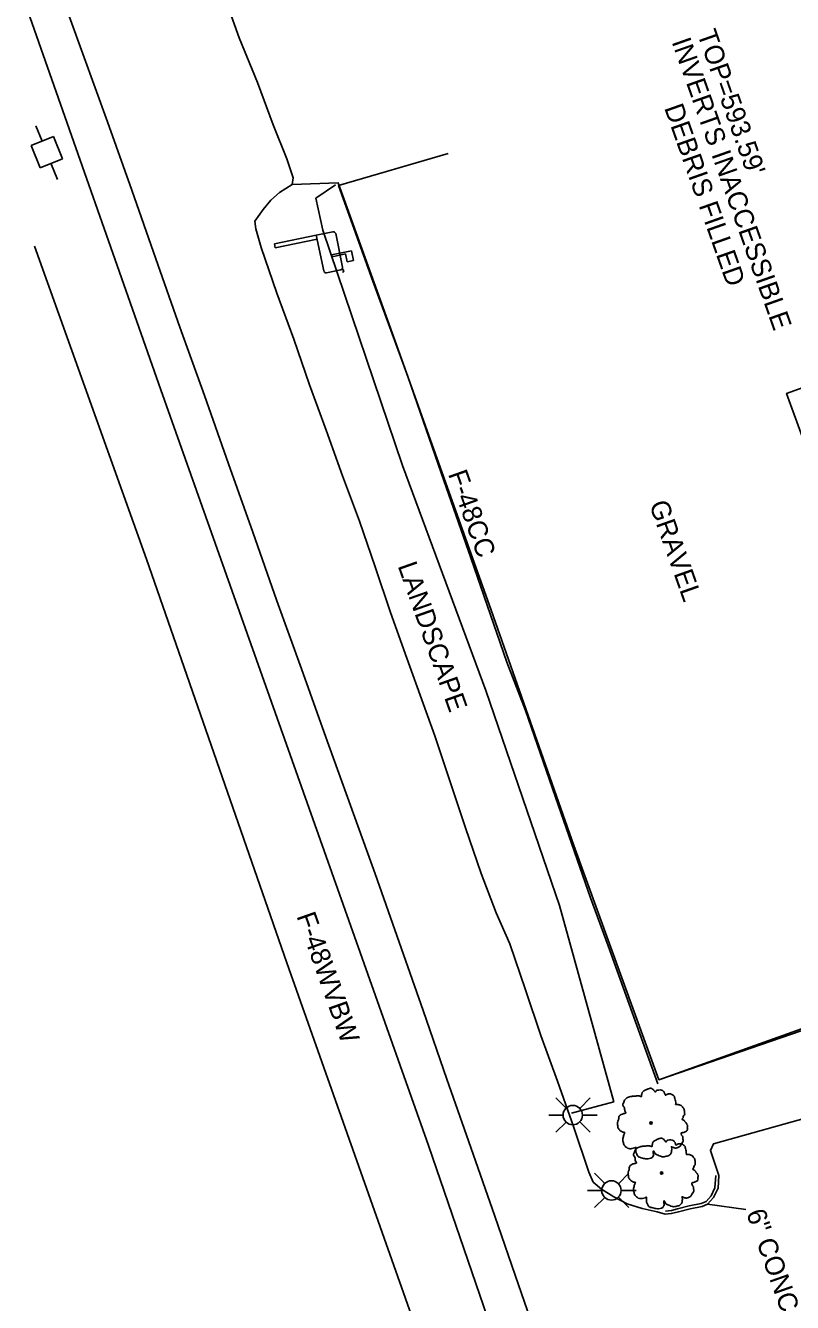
# Model space of a CAD drawing. Extents: x 2004847 to 2009016, y 1134161 to 1140101.
# Drawn here: x 2005760.9 to 2005919.4, y 1137809.1 to 1138073 of the extents above; entities that cross this region are included whole.
import ezdxf

# ---------------------------------------------------------------- set-up
doc = ezdxf.new("R2010")
doc.units = 0
for name, color, linetype in [('RD_EX_BldgApp', 7, 'Continuous'), ('RD_EX_Conc', 7, 'Continuous'), ('RD_EX_Curb', 7, 'Continuous'), ('RD_EX_DR_Inlet_txCode', 7, 'Continuous'), ('RD_EX_Driveway', 7, 'Continuous'), ('RD_EX_Fence_ChLk', 7, 'Continuous'), ('RD_EX_Fence_Other', 7, 'Continuous'), ('RD_EX_H2O', 7, 'Continuous'), ('RD_EX_Road', 7, 'Continuous'), ('RD_EX_UT', 7, 'Continuous'), ('RD_EX_VEG', 7, 'Continuous'), ('RD_Sketch3', 7, 'Continuous')]:
    doc.layers.add(name, color=color, linetype=linetype)

msp = doc.modelspace()

# ---------------------------------------------------------------- linework, layer by layer
at = {"layer": 'RD_EX_BldgApp'}
for p, q in [((2005820.98, 1138029.68), (2005812.34, 1138027.88)), ((2005821.15, 1138028.86), (2005812.52, 1138027.06)), ((2005820.98, 1138029.68), (2005824.4, 1138030.4)), ((2005822.53, 1138022.28), (2005820.98, 1138029.68)), ((2005825, 1138030.01), (2005826.44, 1138023.1)), ((2005812.34, 1138027.88), (2005812.52, 1138027.06)), ((2005824.17, 1138025.61), (2005828.27, 1138026.47)), ((2005827.03, 1138025.82), (2005824.24, 1138025.23)), ((2005827.37, 1138024.18), (2005827.03, 1138025.82)), ((2005828.27, 1138026.47), (2005828.69, 1138024.45)), ((2005824.24, 1138025.23), (2005824.17, 1138025.61)), ((2005828.69, 1138024.45), (2005827.37, 1138024.18)), ((2005826.06, 1138022.5), (2005823.12, 1138021.89)), ((2005826.06, 1138022.5), (2005826.55, 1138022.61)), ((2005826.65, 1138022.12), (2005826.4, 1138022.07)), ((2005826.55, 1138022.61), (2005826.65, 1138022.12))]:
    msp.add_line(p, q, dxfattribs=at)
for centre, start, end in [((2005824.51, 1138029.91), 11.8161, 101.8161), ((2005825.95, 1138022.99), 281.8161, 11.8161), ((2005823.02, 1138022.38), 191.8161, 281.8161)]:
    msp.add_arc(centre, 0.5, start, end, dxfattribs=at)
at = {"layer": 'RD_EX_Conc'}
msp.add_lwpolyline([(2005941.59, 1138005.45), (2005918.14, 1137996.98), (2005926.17, 1137974.82), (2005935.68, 1137948.29), (2005958.76, 1137956.49)], dxfattribs=at)
at = {"layer": 'RD_EX_Curb'}
msp.add_lwpolyline([(2005893.12, 1137827.94), (2005894.36, 1137828.08), (2005895.58, 1137828.42), (2005898.01, 1137829.02), (2005900.47, 1137829.52), (2005901.5, 1137829.96), (2005902.56, 1137831.12), (2005903.34, 1137832.78), (2005903.5, 1137835.31)], dxfattribs=at)
at = {"layer": 'RD_EX_Driveway'}
for points in [[(2005815.99, 1138040.13), (2005825.52, 1138040.47), (2005837.88, 1138006.03), (2005857.1, 1137952.16), (2005874.22, 1137903.5), (2005891.77, 1137855.11), (2005986.48, 1137889)], [(2005997.96, 1137668.69), (2006018.65, 1137676.08), (2006013.67, 1137693.26), (2006005.71, 1137717.84), (2005999.91, 1137735.42), (2005995.3, 1137734.08), (2005983.83, 1137768.51), (2005981.06, 1137767.66), (2005972.88, 1137791.8), (2005962.1, 1137823.49), (2005960.59, 1137827.89), (2005951.84, 1137853.56), (2005923.98, 1137847.71), (2005903.06, 1137841.85), (2005902.41, 1137840.45), (2005904.16, 1137835.33)]]:
    msp.add_lwpolyline(points, dxfattribs=at)
at = {"layer": 'RD_EX_Fence_ChLk'}
msp.add_line((2005987.43, 1137888), (2005891.77, 1137855.11), dxfattribs=at)
msp.add_lwpolyline([(2005891.52, 1137854.25), (2005881.26, 1137882.76), (2005877.67, 1137892.73), (2005870.98, 1137911.93), (2005864.18, 1137931.46), (2005860.37, 1137941.41), (2005852.89, 1137962.99), (2005846.79, 1137980.59), (2005839.91, 1138000.44), (2005832.69, 1138020.16), (2005825.6, 1138039.95), (2005848.25, 1138046.55)], dxfattribs=at)
at = {"layer": 'RD_EX_Fence_Other'}
msp.add_lwpolyline([(2005949.11, 1137501.97), (2005933.7, 1137544.22), (2005901.74, 1137633.37), (2005871.92, 1137717.16), (2005844.24, 1137796.25), (2005814.93, 1137879.26), (2005785.94, 1137962.71), (2005762.81, 1138027.41)], dxfattribs=at)
at = {"layer": 'RD_EX_H2O'}
msp.add_lwpolyline([(2005471.87, 1138887.95), (2005497.78, 1138815.38), (2005524.51, 1138742.04), (2005550.26, 1138669.15), (2005576.78, 1138597.72), (2005601.39, 1138524.1), (2005626.92, 1138450.25), (2005654.19, 1138374.96), (2005680.69, 1138302.53), (2005706.44, 1138229.22), (2005734.3, 1138151.24), (2005761.38, 1138075.97), (2005788.89, 1137997.69), (2005816.8, 1137918.93), (2005844.2, 1137841.48), (2005870.19, 1137765.6), (2005896.66, 1137690.53), (2005920.78, 1137615.18), (2005947.05, 1137540.88)], dxfattribs=at)
at = {"layer": 'RD_EX_Road'}
for points in [[(2005767.66, 1138081.3), (2005772.76, 1138067.2), (2005777.84, 1138053.09), (2005782.88, 1138038.97), (2005787.83, 1138024.81), (2005792.83, 1138010.68), (2005797.88, 1137996.56), (2005802.87, 1137982.42), (2005807.87, 1137968.28), (2005812.81, 1137954.12), (2005817.97, 1137940.03), (2005822.99, 1137925.91), (2005828.09, 1137911.8), (2005833.16, 1137897.69), (2005838.14, 1137883.54), (2005843.1, 1137869.39), (2005847.97, 1137855.21), (2005852.93, 1137841.06), (2005857.86, 1137826.9), (2005862.76, 1137812.73), (2005867.67, 1137798.56)], [(2005802.75, 1138077.03), (2005805.04, 1138070.51), (2005808.83, 1138061.25), (2005812.06, 1138052.5), (2005814.9, 1138045.48), (2005816.24, 1138041.56), (2005815.99, 1138040.13), (2005813.37, 1138038.48), (2005811.61, 1138036.95), (2005810.01, 1138035.01), (2005808.33, 1138032.56), (2005808.52, 1138030.98), (2005809.58, 1138027.13), (2005812.87, 1138017.68), (2005816.33, 1138008.22), (2005819.61, 1137998.77), (2005823.06, 1137989.39), (2005826.39, 1137979.96), (2005829.89, 1137970.59), (2005833.13, 1137961.15), (2005836.32, 1137951.67), (2005839.72, 1137942.27), (2005843.1, 1137932.86), (2005845.5, 1137926.16), (2005848.62, 1137916.65), (2005851.81, 1137907.17), (2005855.07, 1137897.72), (2005858.12, 1137889.58), (2005860.97, 1137883.18), (2005864.19, 1137873.71), (2005867.39, 1137864.23), (2005870.79, 1137854.83), (2005874.14, 1137845.42), (2005877.31, 1137836.01), (2005878.19, 1137833.96), (2005879.91, 1137832.47), (2005882.46, 1137830.91), (2005885.23, 1137829.48), (2005888.29, 1137828.5), (2005891.43, 1137827.79), (2005893.08, 1137827.33), (2005894.32, 1137827.42), (2005895.79, 1137827.81), (2005898.23, 1137828.39), (2005900.68, 1137828.93), (2005901.79, 1137829.36), (2005903.04, 1137830.78), (2005903.99, 1137832.67), (2005904.16, 1137835.33)]]:
    msp.add_lwpolyline(points, dxfattribs=at)
at = {"layer": 'RD_EX_UT'}
for p, q in [((2005763.09, 1138052.32), (2005764.38, 1138049.1)), ((2005766.74, 1138050.09), (2005762.1, 1138048.23)), ((2005768.59, 1138045.44), (2005766.74, 1138050.09)), ((2005762.1, 1138048.23), (2005763.95, 1138043.59)), ((2005763.95, 1138043.59), (2005768.59, 1138045.44)), ((2005766.19, 1138044.56), (2005767.54, 1138041.18)), ((2005870.51, 1137851.34), (2005872.61, 1137849.25)), ((2005875.42, 1137849.18), (2005877.58, 1137851.34)), ((2005871.98, 1137847.81), (2005869.05, 1137847.81)), ((2005870.51, 1137844.27), (2005872.59, 1137846.35)), ((2005875.43, 1137846.42), (2005877.58, 1137844.27)), ((2005879.05, 1137847.81), (2005875.98, 1137847.81)), ((2005878.5, 1137835.76), (2005880.6, 1137833.67)), ((2005883.41, 1137833.6), (2005885.57, 1137835.76)), ((2005879.97, 1137832.23), (2005877.04, 1137832.23)), ((2005878.5, 1137828.69), (2005880.58, 1137830.77)), ((2005883.42, 1137830.84), (2005885.57, 1137828.69)), ((2005887.04, 1137832.23), (2005883.97, 1137832.23))]:
    msp.add_line(p, q, dxfattribs=at)
for centre in [(2005873.98, 1137847.79), (2005881.97, 1137832.21)]:
    msp.add_circle(centre, 2, dxfattribs=at)
at = {"layer": 'RD_EX_VEG'}
msp.add_lwpolyline([(2005824.99, 1138040.08), (2005820.93, 1138037.32), (2005822.37, 1138030.73), (2005838.83, 1137982.07), (2005855.99, 1137935.58), (2005871.24, 1137891.14), (2005882.45, 1137850.53), (2005873.73, 1137848.2)], dxfattribs=at)
for centre, radius in [((2005890.14, 1137846.14), 0.25), ((2005890.12, 1137846.13), 0.0001), ((2005892.33, 1137835.83), 0.25), ((2005892.31, 1137835.81), 0.0001)]:
    msp.add_circle(centre, radius, dxfattribs=at)
for points in [[(2005890.27, 1137853.31), (2005889.97, 1137853.34), (2005889.64, 1137853.24), (2005889.39, 1137853.14), (2005889.17, 1137853.06), (2005888.94, 1137852.96), (2005888.64, 1137852.79), (2005888.42, 1137852.59), (2005888.29, 1137852.34), (2005888.24, 1137852.11), (2005888.19, 1137851.84), (2005888.19, 1137851.66), (2005888.07, 1137851.64), (2005887.92, 1137851.66), (2005887.67, 1137851.74), (2005887.42, 1137851.74), (2005887.17, 1137851.74), (2005886.82, 1137851.71), (2005886.47, 1137851.71), (2005886.19, 1137851.66), (2005885.87, 1137851.61), (2005885.49, 1137851.49), (2005885.14, 1137851.36), (2005884.84, 1137851.11), (2005884.59, 1137850.64), (2005884.47, 1137850.29), (2005884.32, 1137850.04), (2005884.47, 1137849.59), (2005884.64, 1137849.24), (2005884.67, 1137849.04), (2005884.74, 1137848.61), (2005884.84, 1137848.39), (2005884.97, 1137848.19), (2005884.89, 1137848.16), (2005884.52, 1137848.11), (2005884.22, 1137848.01), (2005883.79, 1137847.79), (2005883.57, 1137847.56), (2005883.47, 1137847.24), (2005883.44, 1137846.89), (2005883.35, 1137846.69), (2005883.27, 1137846.41), (2005883.25, 1137846.34), (2005883.2, 1137846.02), (2005883.3, 1137845.57), (2005883.32, 1137845.22), (2005883.44, 1137844.99), (2005883.59, 1137844.82), (2005883.77, 1137844.57), (2005884.17, 1137844.34), (2005884.49, 1137844.24), (2005884.69, 1137844.22), (2005884.52, 1137843.72), (2005884.47, 1137843.37), (2005884.34, 1137842.97), (2005884.34, 1137842.89), (2005884.29, 1137842.42), (2005884.44, 1137842.09), (2005884.52, 1137841.72), (2005884.69, 1137841.49), (2005884.97, 1137841.19), (2005885.29, 1137840.97), (2005885.79, 1137840.84), (2005886.19, 1137840.87), (2005886.77, 1137841.04), (2005887.02, 1137841.12), (2005886.99, 1137840.94), (2005887.02, 1137840.57), (2005887.02, 1137840.14), (2005887.17, 1137839.82), (2005887.27, 1137839.54), (2005887.42, 1137839.29), (2005887.74, 1137839.07), (2005888.14, 1137838.99), (2005888.57, 1137838.84), (2005889.02, 1137838.77), (2005889.52, 1137838.74), (2005890.12, 1137838.89), (2005890.39, 1137839.02), (2005890.49, 1137839.19), (2005890.69, 1137839.57), (2005890.64, 1137839.79), (2005890.67, 1137840.39), (2005890.77, 1137840.22), (2005890.94, 1137839.87), (2005891.44, 1137839.57), (2005891.84, 1137839.39), (2005892.32, 1137839.24), (2005892.62, 1137839.17), (2005893.09, 1137839.24), (2005893.47, 1137839.32), (2005893.84, 1137839.44), (2005894.14, 1137839.72), (2005894.32, 1137839.99), (2005894.37, 1137840.27), (2005894.44, 1137840.64), (2005894.49, 1137840.82)], [(2005894.49, 1137840.82), (2005894.42, 1137840.99), (2005894.37, 1137841.24), (2005894.44, 1137841.22), (2005894.62, 1137841.17), (2005894.89, 1137841.04), (2005895.11, 1137840.97), (2005895.44, 1137840.99), (2005895.71, 1137841.09), (2005896.16, 1137841.37), (2005896.44, 1137841.84), (2005896.71, 1137842.24), (2005896.79, 1137842.57), (2005896.74, 1137842.79), (2005896.71, 1137843.29), (2005896.51, 1137843.54), (2005896.46, 1137843.67), (2005896.36, 1137844.07), (2005896.44, 1137844.12), (2005896.71, 1137844.17), (2005897.09, 1137844.29), (2005897.36, 1137844.42), (2005897.59, 1137844.59), (2005897.66, 1137844.82), (2005897.64, 1137845.22), (2005897.69, 1137845.62), (2005897.61, 1137845.77), (2005897.51, 1137845.92), (2005897.44, 1137846.12), (2005897.29, 1137846.26), (2005897.19, 1137846.41), (2005897.09, 1137846.51), (2005896.96, 1137846.66), (2005896.79, 1137846.79), (2005896.64, 1137846.84), (2005896.59, 1137846.99), (2005896.74, 1137847.19), (2005896.79, 1137847.29), (2005896.81, 1137847.51), (2005897.04, 1137847.86), (2005897.09, 1137848.26), (2005897.04, 1137848.69), (2005896.99, 1137848.96), (2005896.84, 1137849.24), (2005896.64, 1137849.49), (2005896.51, 1137849.66), (2005896.34, 1137849.79), (2005896.01, 1137849.91), (2005895.76, 1137849.96), (2005895.41, 1137849.96), (2005895.21, 1137850.01), (2005895.24, 1137850.06), (2005895.24, 1137850.21), (2005895.24, 1137850.49), (2005895.16, 1137850.94), (2005895.01, 1137851.44), (2005895.01, 1137851.46), (2005894.91, 1137851.71), (2005894.69, 1137851.91), (2005894.52, 1137852.01), (2005894.32, 1137852.14), (2005894.07, 1137852.16), (2005893.77, 1137852.16), (2005893.49, 1137852.11), (2005893.29, 1137852.01), (2005893.12, 1137851.89), (2005893.04, 1137852.04), (2005892.94, 1137852.34), (2005892.89, 1137852.49), (2005892.74, 1137852.66), (2005892.52, 1137852.86), (2005892.07, 1137852.99), (2005891.44, 1137852.91), (2005891.14, 1137852.71), (2005890.99, 1137852.54), (2005890.94, 1137852.66), (2005890.74, 1137852.86), (2005890.64, 1137853.04), (2005890.47, 1137853.16), (2005890.32, 1137853.26), (2005890.22, 1137853.31)], [(2005892.46, 1137842.99), (2005892.16, 1137843.02), (2005891.83, 1137842.92), (2005891.58, 1137842.82), (2005891.36, 1137842.74), (2005891.13, 1137842.64), (2005890.83, 1137842.47), (2005890.61, 1137842.27), (2005890.48, 1137842.02), (2005890.43, 1137841.79), (2005890.38, 1137841.52), (2005890.38, 1137841.34), (2005890.26, 1137841.32), (2005890.11, 1137841.34), (2005889.86, 1137841.42), (2005889.61, 1137841.42), (2005889.36, 1137841.42), (2005889.01, 1137841.39), (2005888.66, 1137841.39), (2005888.39, 1137841.34), (2005888.06, 1137841.29), (2005887.69, 1137841.17), (2005887.34, 1137841.04), (2005887.04, 1137840.79), (2005886.79, 1137840.32), (2005886.66, 1137839.97), (2005886.51, 1137839.72), (2005886.66, 1137839.27), (2005886.84, 1137838.92), (2005886.86, 1137838.72), (2005886.94, 1137838.29), (2005887.04, 1137838.07), (2005887.16, 1137837.87), (2005887.09, 1137837.84), (2005886.71, 1137837.79), (2005886.41, 1137837.69), (2005885.99, 1137837.47), (2005885.76, 1137837.24), (2005885.66, 1137836.92), (2005885.64, 1137836.57), (2005885.54, 1137836.37), (2005885.46, 1137836.1), (2005885.44, 1137836.02), (2005885.39, 1137835.7), (2005885.49, 1137835.25), (2005885.51, 1137834.9), (2005885.64, 1137834.67), (2005885.79, 1137834.5), (2005885.96, 1137834.25), (2005886.36, 1137834.02), (2005886.69, 1137833.92), (2005886.89, 1137833.9), (2005886.71, 1137833.4), (2005886.66, 1137833.05), (2005886.54, 1137832.65), (2005886.54, 1137832.57), (2005886.49, 1137832.1), (2005886.64, 1137831.77), (2005886.71, 1137831.4), (2005886.89, 1137831.17), (2005887.16, 1137830.87), (2005887.49, 1137830.65), (2005887.99, 1137830.52), (2005888.39, 1137830.55), (2005888.96, 1137830.72), (2005889.21, 1137830.8), (2005889.19, 1137830.62), (2005889.21, 1137830.25), (2005889.21, 1137829.82), (2005889.36, 1137829.5), (2005889.46, 1137829.22), (2005889.61, 1137828.97), (2005889.94, 1137828.75), (2005890.33, 1137828.67), (2005890.76, 1137828.52), (2005891.21, 1137828.45), (2005891.71, 1137828.42), (2005892.31, 1137828.57), (2005892.58, 1137828.7), (2005892.68, 1137828.87), (2005892.88, 1137829.25), (2005892.83, 1137829.47), (2005892.86, 1137830.07), (2005892.96, 1137829.9), (2005893.13, 1137829.55), (2005893.63, 1137829.25), (2005894.03, 1137829.07), (2005894.51, 1137828.92), (2005894.81, 1137828.85), (2005895.28, 1137828.92), (2005895.66, 1137829), (2005896.03, 1137829.12), (2005896.33, 1137829.4), (2005896.51, 1137829.67), (2005896.56, 1137829.95), (2005896.63, 1137830.32), (2005896.68, 1137830.5)], [(2005896.68, 1137830.5), (2005896.61, 1137830.67), (2005896.56, 1137830.92), (2005896.63, 1137830.9), (2005896.81, 1137830.85), (2005897.08, 1137830.72), (2005897.31, 1137830.65), (2005897.63, 1137830.67), (2005897.91, 1137830.77), (2005898.36, 1137831.05), (2005898.63, 1137831.52), (2005898.91, 1137831.92), (2005898.98, 1137832.25), (2005898.93, 1137832.47), (2005898.91, 1137832.97), (2005898.71, 1137833.22), (2005898.66, 1137833.35), (2005898.56, 1137833.75), (2005898.63, 1137833.8), (2005898.91, 1137833.85), (2005899.28, 1137833.97), (2005899.56, 1137834.1), (2005899.78, 1137834.27), (2005899.86, 1137834.5), (2005899.83, 1137834.9), (2005899.88, 1137835.3), (2005899.81, 1137835.45), (2005899.71, 1137835.6), (2005899.63, 1137835.8), (2005899.48, 1137835.95), (2005899.38, 1137836.1), (2005899.28, 1137836.2), (2005899.16, 1137836.35), (2005898.98, 1137836.47), (2005898.83, 1137836.52), (2005898.78, 1137836.67), (2005898.93, 1137836.87), (2005898.98, 1137836.97), (2005899.01, 1137837.19), (2005899.23, 1137837.54), (2005899.28, 1137837.94), (2005899.23, 1137838.37), (2005899.18, 1137838.64), (2005899.03, 1137838.92), (2005898.83, 1137839.17), (2005898.71, 1137839.34), (2005898.53, 1137839.47), (2005898.21, 1137839.59), (2005897.96, 1137839.64), (2005897.61, 1137839.64), (2005897.41, 1137839.69), (2005897.43, 1137839.74), (2005897.43, 1137839.89), (2005897.43, 1137840.17), (2005897.36, 1137840.62), (2005897.21, 1137841.12), (2005897.21, 1137841.14), (2005897.11, 1137841.39), (2005896.88, 1137841.59), (2005896.71, 1137841.69), (2005896.51, 1137841.82), (2005896.26, 1137841.84), (2005895.96, 1137841.84), (2005895.68, 1137841.79), (2005895.48, 1137841.69), (2005895.31, 1137841.57), (2005895.23, 1137841.72), (2005895.13, 1137842.02), (2005895.08, 1137842.17), (2005894.93, 1137842.34), (2005894.71, 1137842.54), (2005894.26, 1137842.67), (2005893.63, 1137842.59), (2005893.33, 1137842.39), (2005893.18, 1137842.22), (2005893.13, 1137842.34), (2005892.93, 1137842.54), (2005892.83, 1137842.72), (2005892.66, 1137842.84), (2005892.51, 1137842.94), (2005892.41, 1137842.99)]]:
    msp.add_spline(points, degree=3, dxfattribs=at)
at = {"layer": 'RD_Sketch3'}
msp.add_line((2005909.72, 1137828.3), (2005901.79, 1137829.36), dxfattribs=at)

# ---------------------------------------------------------------- texts
at = {"layer": 'RD_EX_DR_Inlet_txCode'}
for s, p in [('INVERTS INACCESSIBLE', (2005894.36, 1138069.68)), ("TOP=593.59'", (2005899.63, 1138071.36)), ('DEBRIS FILLED', (2005892.82, 1138056.02))]:
    msp.add_text(s, height=4, rotation=289.4494, dxfattribs=at).set_placement(p)
at = {"layer": 'RD_Sketch3'}
for s, p in [('F-48CC', (2005848.18, 1137980.34)), ('GRAVEL', (2005889.72, 1137974.07)), ('LANDSCAPE', (2005837.77, 1137961.35)), ('F-48WVBW', (2005816.86, 1137888.94)), ('6" CONC CURB', (2005909.75, 1137827.58))]:
    msp.add_text(s, height=4, rotation=289.4494, dxfattribs=at).set_placement(p)

doc.saveas('drawing.dxf')
